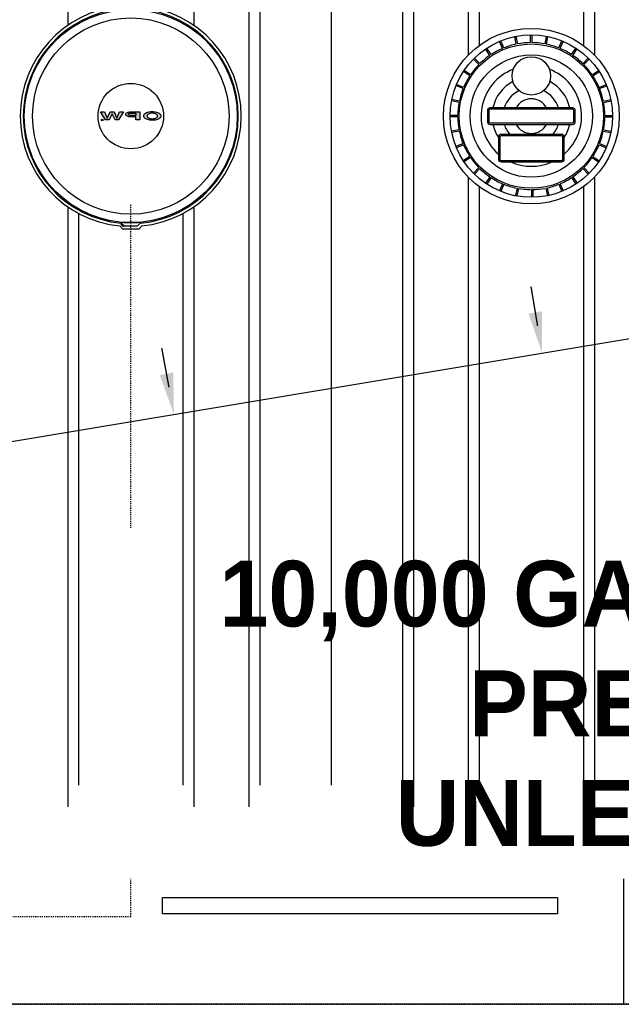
# Model space of a CAD drawing. Extents: x -169 to 2224, y 0 to 2796.
# Tile 470 of 530: x 1561 to 1615, y 1398 to 1488. Entities that reach past the tile are written whole.
import ezdxf

# ---------------------------------------------------------------- set-up
doc = ezdxf.new("R2010")
doc.units = 0
doc.header["$MEASUREMENT"] = 0
doc.linetypes.add('HIDDEN3', pattern=[0.1875, 0.125, -0.0625])
doc.linetypes.add('VENT', pattern=[0.04, 0.02, -0.02])
doc.layers.add('FREEZE-LINES', color=8, linetype='CONTINUOUS', plot=False)
for name, color, linetype in [('PIPING-VENT', 3, 'VENT'), ('TANK-ANCHOR', 4, 'CONTINUOUS'), ('TANK-DESCRIPTION', 3, 'CONTINUOUS'), ('TANK-MANHOLE-COVER-18', 2, 'CONTINUOUS'), ('TANK-MANHOLE-COVER-HATCH-18', 7, 'CONTINUOUS'), ('TANK-MANWAY', 5, 'CONTINUOUS'), ('TANK-SLOPE', 3, 'CONTINUOUS'), ('TANK-UST', 5, 'CONTINUOUS'), ('TANK-UST-RIB', 7, 'CONTINUOUS')]:
    doc.layers.add(name, color=color, linetype=linetype)
doc.styles.add('BOLD', font='bold', dxfattribs={"height": 7.2})

msp = doc.modelspace()

# ---------------------------------------------------------------- hatches: boundary and pattern name
at = {"layer": 'TANK-MANHOLE-COVER-HATCH-18', "linetype": 'Continuous'}
for points in [[(1569.75565, 1479.40415), (1570.11652, 1479.40408), (1569.64849, 1478.66733), (1569.34113, 1478.66738), (1569.06543, 1479.22726), (1568.78952, 1478.66748), (1568.48217, 1478.66754), (1568.0144, 1479.40446), (1568.37527, 1479.4044), (1568.63176, 1478.84314), (1568.88571, 1479.4043), (1569.24521, 1479.40424), (1569.49896, 1478.84299)], [(1568.24478, 1478.66346, -1), (1568.09385, 1478.66349, -1)]]:
    msp.add_hatch(color=256, dxfattribs=at).paths.add_polyline_path(points)
h = msp.add_hatch(color=256, dxfattribs=at)
h.paths.add_polyline_path([(1570.52816, 1479.36971), (1570.605, 1479.3889), (1570.68733, 1479.39986), (1570.77241, 1479.40396), (1571.58197, 1479.40382), (1571.58184, 1478.66698), (1571.23743, 1478.66704), (1571.23748, 1478.95107), (1570.77233, 1478.95116), (1570.68725, 1478.95529), (1570.60493, 1478.96628), (1570.52809, 1478.98413), (1570.45949, 1479.01022), (1570.40186, 1479.04041), (1570.35659, 1479.0761), (1570.32641, 1479.11589), (1570.30995, 1479.15706), (1570.30996, 1479.19823), (1570.32643, 1479.23939), (1570.35662, 1479.2778), (1570.40191, 1479.31347), (1570.45955, 1479.34502)])
h.paths.add_polyline_path([(1571.23754, 1479.28862), (1570.77239, 1479.2887), (1570.71338, 1479.2846), (1570.6585, 1479.27363), (1570.61184, 1479.2558), (1570.57479, 1479.23248), (1570.55283, 1479.20642), (1570.54459, 1479.1776), (1570.55282, 1479.14879), (1570.57477, 1479.12134), (1570.61181, 1479.09801), (1570.65846, 1479.08153), (1570.71334, 1479.06917), (1570.77235, 1479.06642), (1571.2375, 1479.06633)], flags=16)
h = msp.add_hatch(color=256, dxfattribs=at)
h.paths.add_polyline_path([(1572.04984, 1479.23085), (1572.11571, 1479.272), (1572.19393, 1479.30903), (1572.28313, 1479.34057), (1572.38055, 1479.36663), (1572.48484, 1479.38582), (1572.59324, 1479.39815), (1572.70576, 1479.40362), (1572.81828, 1479.40085), (1572.92805, 1479.3926), (1573.03507, 1479.37611), (1573.1366, 1479.35414), (1573.2299, 1479.32531), (1573.3136, 1479.29099), (1573.38494, 1479.25119), (1573.44531, 1479.20727), (1573.49058, 1479.16061), (1573.51425, 1479.12355), (1573.53173, 1479.0865), (1573.53996, 1479.03436), (1573.53172, 1478.98359), (1573.50838, 1478.93283), (1573.46995, 1478.88481), (1573.43379, 1478.85342), (1573.38487, 1478.81896), (1573.31351, 1478.77918), (1573.2298, 1478.74489), (1573.13649, 1478.71609), (1573.03495, 1478.69279), (1572.92792, 1478.67771), (1572.81814, 1478.66813), (1572.70563, 1478.66678), (1572.59311, 1478.67228), (1572.48472, 1478.68465), (1572.38043, 1478.70388), (1572.28302, 1478.72997), (1572.19383, 1478.76155), (1572.11563, 1478.79861), (1572.04977, 1478.83978), (1571.99764, 1478.88507), (1571.95923, 1478.93311), (1571.93591, 1478.98388), (1571.92769, 1479.03465), (1571.93593, 1479.08679), (1571.95926, 1479.13618), (1571.99769, 1479.1842)])
h.paths.add_polyline_path([(1572.28583, 1479.12515), (1572.2625, 1479.08124), (1572.25426, 1479.03459), (1572.26248, 1478.98931), (1572.2858, 1478.9454), (1572.32559, 1478.90422), (1572.37909, 1478.86717), (1572.44495, 1478.8356), (1572.52041, 1478.81226), (1572.60274, 1478.7944), (1572.68918, 1478.78616), (1572.77837, 1478.78614), (1572.86482, 1478.79436), (1572.94715, 1478.81218), (1573.02262, 1478.83549), (1573.08849, 1478.86704), (1573.14064, 1478.90408), (1573.18044, 1478.94523), (1573.20515, 1478.98914), (1573.21339, 1479.03442), (1573.20516, 1479.08107), (1573.18047, 1479.12499), (1573.14069, 1479.16616), (1573.08855, 1479.20321), (1573.02269, 1479.23341), (1572.94723, 1479.25813), (1572.8649, 1479.27461), (1572.77846, 1479.28286), (1572.68927, 1479.28287), (1572.60283, 1479.27465), (1572.52049, 1479.2582), (1572.44502, 1479.23352), (1572.37915, 1479.20334), (1572.32563, 1479.1663)], flags=16)

# ---------------------------------------------------------------- linework, layer by layer
at = {"layer": 'FREEZE-LINES', "linetype": 'Continuous'}
msp.add_line((2220, 1398.01839), (1176, 1398.01839), dxfattribs=at)
at = {"layer": 'PIPING-VENT', "ltscale": 3}
for p, q in [((1570.77973, 1406.01839), (1570.77973, 1470.95369)), ((1368.87181, 1406.01839), (1570.77973, 1406.01839)), ((1368.87181, 1398.01839), (1789.77254, 1398.01839))]:
    msp.add_line(p, q, dxfattribs=at)
at = {"layer": 'TANK-ANCHOR'}
msp.add_lwpolyline([(1418.31084, 1416.02146), (1615.66669, 1416.02146), (1615.66669, 1398.02146), (1418.31084, 1398.02146)], close=True, dxfattribs=at)
at = {"layer": 'TANK-ANCHOR', "color": 7}
msp.add_lwpolyline([(1573.66669, 1406.27146), (1573.66669, 1407.77146), (1609.66669, 1407.77146), (1609.66669, 1406.27146)], close=True, dxfattribs=at)
at = {"layer": 'TANK-MANHOLE-COVER-18', "color": 1, "linetype": 'Continuous'}
msp.add_line((1570.11827, 1468.91243), (1569.85889, 1469.17309), dxfattribs=at)
at = {"layer": 'TANK-MANHOLE-COVER-18', "color": 4, "linetype": 'Continuous'}
msp.add_lwpolyline([(1571.4744, 1489.30549), (1570.0652, 1489.30523, 0.19600928), (1570.02151, 1489.28741), (1569.76522, 1489.0367, 0.90467588), (1569.76882, 1468.99972), (1570.02521, 1468.7491, 0.19600928), (1570.06891, 1468.73129), (1571.4781, 1468.73155, 0.19600928), (1571.5218, 1468.74937), (1571.77793, 1468.99993, 0.90481458), (1571.77432, 1489.03721), (1571.5181, 1489.28768, 0.19600928)], format="xyb", close=True, dxfattribs=at)
at = {"layer": 'TANK-MANHOLE-COVER-18', "color": 1, "linetype": 'Continuous'}
for points in [[(1571.67015, 1469.2625, 0.91236254), (1571.66664, 1488.7746), (1571.63042, 1488.69934, 0.04435615), (1569.90943, 1488.69891), (1569.87453, 1488.77428, 0.9123628), (1569.87804, 1469.26218), (1569.91292, 1469.33756, 0.04435615), (1571.63391, 1469.33775)], [(1569.94333, 1469.30599), (1569.91514, 1469.24445), (1570.15668, 1469.00299), (1571.39161, 1469.00322), (1571.63306, 1469.24476), (1571.60361, 1469.30618, -0.04265886)]]:
    msp.add_lwpolyline(points, format="xyb", close=True, dxfattribs=at)
at = {"layer": 'TANK-MANHOLE-COVER-18', "color": 2, "linetype": 'Continuous'}
for radius in [9.70655, 8.9505, 2.98304]:
    msp.add_circle((1570.77234, 1479.01839), radius, dxfattribs=at)
at = {"layer": 'TANK-MANHOLE-COVER-HATCH-18', "linetype": 'Continuous'}
for points in [[(1569.64849, 1478.66733), (1569.34113, 1478.66738), (1569.06543, 1479.22726), (1568.78952, 1478.66748), (1568.48217, 1478.66754), (1568.0144, 1479.40446), (1568.37527, 1479.4044), (1568.63176, 1478.84314), (1568.88571, 1479.4043), (1569.24521, 1479.40424), (1569.49896, 1478.84299), (1569.75565, 1479.40415), (1570.11652, 1479.40408)], [(1570.52816, 1479.36971), (1570.605, 1479.3889), (1570.68733, 1479.39986), (1570.77241, 1479.40396), (1571.58197, 1479.40382), (1571.58184, 1478.66698), (1571.23743, 1478.66704), (1571.23748, 1478.95107), (1570.77233, 1478.95116), (1570.68725, 1478.95529), (1570.60493, 1478.96628), (1570.52809, 1478.98413), (1570.45949, 1479.01022), (1570.40186, 1479.04041), (1570.35659, 1479.0761), (1570.32641, 1479.11589), (1570.30995, 1479.15706), (1570.30996, 1479.19823), (1570.32643, 1479.23939), (1570.35662, 1479.2778), (1570.40191, 1479.31347), (1570.45955, 1479.34502)], [(1570.6585, 1479.27363), (1570.71338, 1479.2846), (1570.77239, 1479.2887), (1571.23754, 1479.28862), (1571.2375, 1479.06633), (1570.77235, 1479.06642), (1570.71334, 1479.06917), (1570.65846, 1479.08153), (1570.61181, 1479.09801), (1570.57477, 1479.12134), (1570.55282, 1479.14879), (1570.54459, 1479.1776), (1570.55283, 1479.20642), (1570.57479, 1479.23248), (1570.61184, 1479.2558)], [(1571.92769, 1479.03465), (1571.93591, 1478.98388), (1571.95923, 1478.93311), (1571.99764, 1478.88507), (1572.04977, 1478.83978), (1572.11563, 1478.79861), (1572.19383, 1478.76155), (1572.28302, 1478.72997), (1572.38043, 1478.70388), (1572.48472, 1478.68465), (1572.59311, 1478.67228), (1572.70563, 1478.66678), (1572.81814, 1478.66813), (1572.92792, 1478.67771), (1573.03495, 1478.69279), (1573.13649, 1478.71609), (1573.2298, 1478.74489), (1573.31351, 1478.77918), (1573.38487, 1478.81896), (1573.43379, 1478.85342), (1573.46995, 1478.88481), (1573.50838, 1478.93283), (1573.53172, 1478.98359), (1573.53996, 1479.03436), (1573.53173, 1479.0865), (1573.51425, 1479.12355), (1573.49058, 1479.16061), (1573.44531, 1479.20727), (1573.38494, 1479.25119), (1573.3136, 1479.29099), (1573.2299, 1479.32531), (1573.1366, 1479.35414), (1573.03507, 1479.37611), (1572.92805, 1479.3926), (1572.81828, 1479.40085), (1572.70576, 1479.40362), (1572.59324, 1479.39815), (1572.48484, 1479.38582), (1572.38055, 1479.36663), (1572.28313, 1479.34057), (1572.19393, 1479.30903), (1572.11571, 1479.272), (1572.04984, 1479.23085), (1571.99769, 1479.1842), (1571.95926, 1479.13618), (1571.93593, 1479.08679)], [(1572.44502, 1479.23352), (1572.37915, 1479.20334), (1572.32563, 1479.1663), (1572.28583, 1479.12515), (1572.2625, 1479.08124), (1572.25426, 1479.03459), (1572.26248, 1478.98931), (1572.2858, 1478.9454), (1572.32559, 1478.90422), (1572.37909, 1478.86717), (1572.44495, 1478.8356), (1572.52041, 1478.81226), (1572.60274, 1478.7944), (1572.68918, 1478.78616), (1572.77837, 1478.78614), (1572.86482, 1478.79436), (1572.94715, 1478.81218), (1573.02262, 1478.83549), (1573.08849, 1478.86704), (1573.14064, 1478.90408), (1573.18044, 1478.94523), (1573.20515, 1478.98914), (1573.21339, 1479.03442), (1573.20516, 1479.08107), (1573.18047, 1479.12499), (1573.14069, 1479.16616), (1573.08855, 1479.20321), (1573.02269, 1479.23341), (1572.94723, 1479.25813), (1572.8649, 1479.27461), (1572.77846, 1479.28286), (1572.68927, 1479.28287), (1572.60283, 1479.27465), (1572.52049, 1479.2582)]]:
    msp.add_lwpolyline(points, close=True, dxfattribs=at)
msp.add_circle((1568.16932, 1478.66348), 0.07547, dxfattribs=at)
at = {"layer": 'TANK-MANWAY'}
for p, q in [((1605.90414, 1485.58023), (1605.7671, 1486.2699)), ((1606.02675, 1485.60459), (1605.8897, 1486.29426)), ((1607.21057, 1485.72096), (1607.21071, 1486.42411)), ((1607.33557, 1485.72094), (1607.33571, 1486.42409)), ((1608.51936, 1485.60412), (1608.65667, 1486.29373)), ((1608.64195, 1485.57971), (1608.77926, 1486.26932)), ((1603.60109, 1484.62678), (1603.21055, 1485.21151)), ((1604.65027, 1485.18733), (1604.38131, 1485.83701)), ((1604.76577, 1485.23514), (1604.49681, 1485.88482)), ((1609.7802, 1485.23419), (1610.04941, 1485.88377)), ((1609.89567, 1485.18633), (1610.16488, 1485.83591)), ((1610.94464, 1484.62539), (1611.3354, 1485.20997)), ((1602.57748, 1483.8029), (1602.08037, 1484.3002)), ((1603.49715, 1484.55736), (1603.10661, 1485.14208)), ((1611.04856, 1484.55593), (1611.43932, 1485.1405)), ((1611.96794, 1483.80112), (1612.46524, 1484.29823)), ((1602.48908, 1483.71453), (1601.99197, 1484.21183)), ((1612.05631, 1483.71271), (1612.55361, 1484.20982)), ((1601.6648, 1482.69123), (1601.08023, 1483.08199)), ((1601.73427, 1482.79515), (1601.14969, 1483.18591)), ((1612.81077, 1482.79305), (1613.39549, 1483.18359)), ((1612.8802, 1482.6891), (1613.46492, 1483.07964)), ((1601.05601, 1481.52679), (1600.40643, 1481.79599)), ((1601.10386, 1481.64226), (1600.45429, 1481.91147)), ((1613.44074, 1481.63992), (1614.09042, 1481.90888)), ((1613.48855, 1481.52443), (1614.13823, 1481.79339)), ((1600.68608, 1480.26595), (1599.99646, 1480.40325)), ((1600.71049, 1480.38854), (1600.02087, 1480.52585)), ((1613.83364, 1480.38605), (1614.52331, 1480.5231)), ((1613.858, 1480.26345), (1614.54767, 1480.4005)), ((1600.56924, 1478.95716), (1599.86608, 1478.9573)), ((1600.56926, 1479.08216), (1599.86611, 1479.0823)), ((1613.97435, 1478.95462), (1614.6775, 1478.95449)), ((1613.97437, 1479.07962), (1614.67753, 1479.07949)), ((1600.68561, 1477.77334), (1599.99594, 1477.63629)), ((1600.70997, 1477.65073), (1600.0203, 1477.51368)), ((1613.83312, 1477.64824), (1614.52274, 1477.51094)), ((1613.85753, 1477.77084), (1614.54715, 1477.63353)), ((1601.05506, 1476.51235), (1600.40538, 1476.24339)), ((1601.10287, 1476.39686), (1600.45319, 1476.1279)), ((1613.43974, 1476.39452), (1614.08932, 1476.12531)), ((1613.4876, 1476.51), (1614.13718, 1476.24079)), ((1601.66341, 1475.34768), (1601.07869, 1474.95714)), ((1612.8788, 1475.34555), (1613.46338, 1474.95479)), ((1601.73284, 1475.24373), (1601.14812, 1474.85319)), ((1612.80934, 1475.24163), (1613.39391, 1474.85087)), ((1602.4873, 1474.32407), (1601.99, 1473.82696)), ((1602.57567, 1474.23566), (1602.07837, 1473.73855)), ((1611.96613, 1474.23388), (1612.46324, 1473.73659)), ((1612.05453, 1474.32226), (1612.55164, 1473.82496)), ((1603.49505, 1473.48086), (1603.10429, 1472.89628)), ((1603.59897, 1473.41139), (1603.20821, 1472.82682)), ((1604.64794, 1472.85045), (1604.37873, 1472.20087)), ((1604.76341, 1472.80259), (1604.4942, 1472.15302)), ((1609.77784, 1472.80164), (1610.0468, 1472.15196)), ((1609.89334, 1472.84946), (1610.1623, 1472.19978)), ((1610.94252, 1473.41), (1611.33306, 1472.82528)), ((1611.04646, 1473.47943), (1611.437, 1472.8947)), ((1605.97835, 1472.45706), (1605.84104, 1471.76744)), ((1606.10094, 1472.43265), (1605.96363, 1471.74304)), ((1607.28472, 1472.31583), (1607.28459, 1471.61268)), ((1607.40972, 1472.31581), (1607.40959, 1471.61266)), ((1608.59355, 1472.43218), (1608.7306, 1471.74251)), ((1608.71615, 1472.45654), (1608.8532, 1471.76687))]:
    msp.add_line(p, q, dxfattribs=at)
for points in [[(1611.2719, 1479.51763, 0.41421356), (1611.02195, 1479.76768), (1603.52195, 1479.7691, 0.41421356), (1603.2719, 1479.51915), (1603.27171, 1478.51915, 0.41421356), (1603.52166, 1478.2691), (1611.02166, 1478.26768, 0.41421356), (1611.27171, 1478.51763)], [(1611.1469, 1479.51766, 0.41421356), (1611.02192, 1479.64268), (1603.52192, 1479.6441, 0.41421356), (1603.3969, 1479.51913), (1603.39671, 1478.51913, 0.41421356), (1603.52169, 1478.3941), (1611.02169, 1478.39268, 0.41421356), (1611.14671, 1478.51766)], [(1610.27144, 1477.09993, 0.41421356), (1610.02149, 1477.34998), (1604.52149, 1477.35102, 0.41421356), (1604.27144, 1477.10107), (1604.27106, 1475.10107, 0.41421356), (1604.52101, 1474.85102), (1610.02101, 1474.84998, 0.41421356), (1610.27106, 1475.09993)], [(1610.14644, 1477.09995, 0.41421356), (1610.02146, 1477.22498), (1604.52146, 1477.22602, 0.41421356), (1604.39644, 1477.10104), (1604.39606, 1475.10104, 0.41421356), (1604.52104, 1474.97602), (1610.02104, 1474.97498, 0.41421356), (1610.14606, 1475.09995)]]:
    msp.add_lwpolyline(points, format="xyb", close=True, dxfattribs=at)
for centre, radius in [((1607.2718, 1479.01839), 8.0008), ((1607.2718, 1479.01839), 7.40597), ((1607.2718, 1479.01839), 6.57785), ((1607.2718, 1479.01839), 5.57785), ((1607.2725, 1482.68957), 1.75)]:
    msp.add_circle(centre, radius, dxfattribs=at)
for radius, start, end in [(6.70285, 101.7733956, 111.9548834), (6.70285, 90.5233954, 100.7048833), (6.70285, 79.2733955, 89.454883), (6.70285, 68.0233956, 78.2048832), (6.70285, 124.2733958, 134.4548833), (6.70285, 113.0233958, 123.2048832), (6.70285, 56.7733956, 66.954883), (6.70285, 45.5233958, 55.7048838), (6.70285, 135.5233955, 145.7048833), (6.70285, 34.2733956, 44.4548833), (6.70285, 146.7733956, 156.9548832), (4.57785, 111.0268673, 229.0444869), (4.57785, 310.9337919, 68.9514114), (6.70285, 23.0233955, 33.2048832), (3.57785, 117.8906944, 167.8888687), (3.57785, 12.0894103, 62.0875841), (6.70285, 158.0233956, 168.2048832), (2.57785, 115.6526311, 163.0748814), (2.57785, 16.9033977, 64.3256482), (6.70285, 11.7733956, 21.9548833), (6.70285, 169.2733955, 179.4548832), (1.57785, 28.3700296, 151.6082493), (6.70285, 0.5233957, 10.7048833), (6.70285, 180.5233957, 190.7048833), (6.70285, 349.2733955, 359.4548832), (3.57785, 192.0894103, 213.0078429), (2.57785, 196.9033977, 220.3057035), (1.57785, 208.3700296, 331.6082493), (2.57785, 319.6725754, 343.0748814), (3.57785, 326.9704359, 347.8888687), (6.70285, 191.7733956, 201.9548833), (6.70285, 338.0233956, 348.2048832), (6.70285, 203.0233955, 213.2048832), (6.70285, 326.7733956, 336.9548832), (6.70285, 214.2733956, 224.4548833), (4.57785, 245.5565161, 294.4217636), (6.70285, 315.5233955, 325.7048833), (6.70285, 225.5233958, 235.7048838), (6.70285, 304.2733958, 314.4548833), (6.70285, 236.7733956, 246.954883), (6.70285, 248.0233956, 258.2048832), (6.70285, 281.7733956, 291.9548834), (6.70285, 293.0233958, 303.2048832), (6.70285, 259.2733955, 269.454883), (6.70285, 270.5233954, 280.7048833)]:
    msp.add_arc((1607.2718, 1479.01839), radius, start, end, dxfattribs=at)
at = {"layer": 'TANK-SLOPE'}
msp.add_line((1530.10718, 1444.385), (1643.10854, 1463.23621), dxfattribs=at)
at = {"layer": 'TANK-SLOPE', "const_width": 0.125}
for points in [[(1607.83914, 1459.88702), (1607.23938, 1463.47807)], [(1574.25207, 1454.28357), (1573.59243, 1457.8641)]]:
    msp.add_lwpolyline(points, dxfattribs=at)
at = {"layer": 'TANK-SLOPE'}
for points in [[(1608.24969, 1461.2229), (1608.25098, 1457.42118), (1607.01676, 1461.01698)], [(1574.64025, 1455.62612), (1574.70503, 1451.82494), (1573.41094, 1455.39964)]]:
    msp.add_solid(points, dxfattribs=at)
at = {"layer": 'TANK-UST', "color": 2, "linetype": 'HIDDEN3'}
msp.add_lwpolyline([(1912.27254, 1539.01839), (1916.78509, 1539.01839, -0.9539575), (1916.78509, 1419.01839), (1912.27254, 1419.01839), (1817.02234, 1419.01839), (1718.00299, 1419.01839), (1493.00299, 1419.01839), (1488.50979, 1419.01839, -0.9539575), (1488.50979, 1539.01839), (1493.00299, 1539.01839), (1718.00299, 1539.01839), (1817.02234, 1539.01839)], format="xyb", close=True, dxfattribs=at)
at = {"layer": 'TANK-UST'}
msp.add_lwpolyline([(1560.02254, 1416.01839), (1565.02254, 1416.01839), (1566.02254, 1418.01839), (1575.52254, 1418.01839), (1576.52254, 1416.01839), (1581.52254, 1416.01839), (1582.52254, 1418.01839), (1592.02254, 1418.01839), (1593.02254, 1416.01839), (1598.02254, 1416.01839), (1599.02254, 1418.01839), (1612.02254, 1418.01839), (1613.02254, 1416.01839), (1618.02254, 1416.01839)], dxfattribs=at)
at = {"layer": 'TANK-UST-RIB'}
for p, q in [((1565.02234, 1542.01839), (1565.02234, 1487.28388)), ((1576.52234, 1542.01839), (1576.52234, 1487.28388)), ((1596.52234, 1542.01839), (1596.52234, 1479.01902)), ((1601.52234, 1542.01839), (1601.52234, 1484.58224)), ((1613.02234, 1542.01839), (1613.02234, 1484.58113)), ((1595.52234, 1540.01839), (1595.52234, 1479.01902)), ((1602.52234, 1540.01839), (1602.52234, 1485.45697)), ((1612.02234, 1540.01839), (1612.02234, 1485.45618))]:
    msp.add_line(p, q, dxfattribs=at)

# ---------------------------------------------------------------- next in the draw order: texts
at = {"layer": 'TANK-DESCRIPTION', "insert": (1639.48682, 1438.47138), "char_height": 6, "width": 83.2944953, "attachment_point": 3, "style": 'BOLD', "bg_fill": 3, "box_fill_scale": 1.5, "bg_fill_color": 256, "bg_fill_transparency": 0}
msp.add_mtext(' 10,000 GALLON PREMIUM UNLEADED', dxfattribs=at)

# ---------------------------------------------------------------- next in the draw order: linework, layer by layer
at = {"layer": 'TANK-UST-RIB'}
for p, q in [((1581.52234, 1542.01839), (1581.52234, 1416.01839)), ((1582.52234, 1540.01839), (1582.52234, 1418.01839)), ((1589.02234, 1540.01839), (1589.02234, 1418.01839)), ((1595.52234, 1479.01902), (1595.52234, 1418.01839)), ((1596.52234, 1479.01902), (1596.52234, 1416.01839)), ((1601.52234, 1473.45455), (1601.52234, 1416.01839)), ((1613.02234, 1473.45565), (1613.02234, 1416.01839)), ((1602.52234, 1472.57981), (1602.52234, 1418.01839)), ((1612.02234, 1472.5806), (1612.02234, 1418.01839)), ((1565.02234, 1470.75291), (1565.02234, 1416.01839)), ((1566.02234, 1470.14043), (1566.02234, 1418.01839)), ((1575.52234, 1470.14043), (1575.52234, 1418.01839)), ((1576.52234, 1470.75291), (1576.52234, 1416.01839))]:
    msp.add_line(p, q, dxfattribs=at)

doc.saveas('drawing.dxf')
